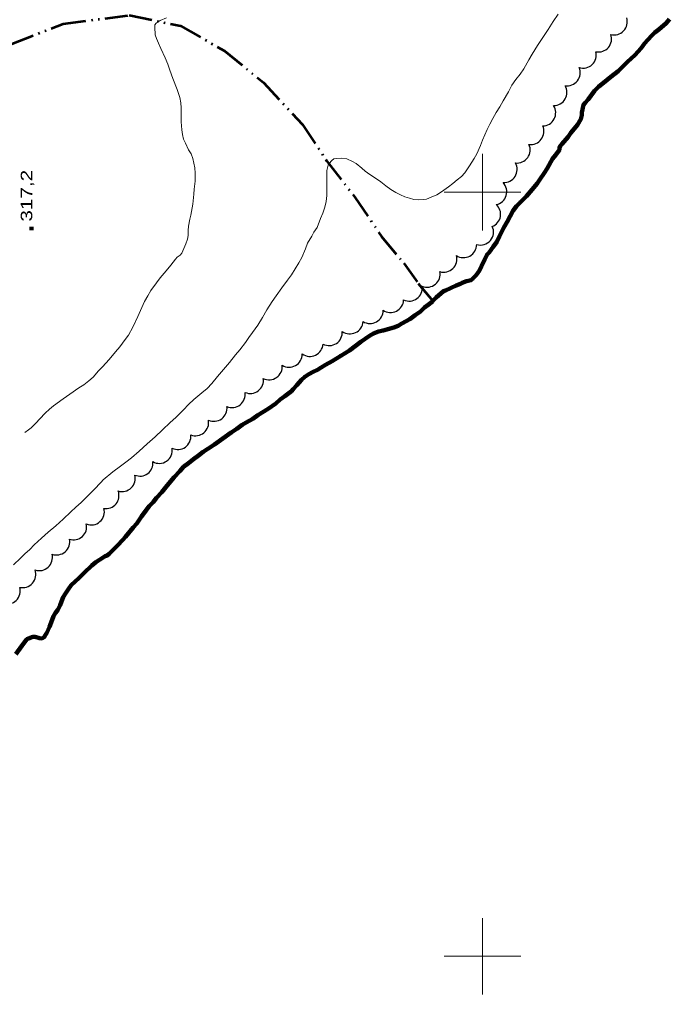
# Model space of a CAD drawing. Extents: x 240591 to 242335, y 5323482 to 5326937.
# Drawn here: x 241878.9 to 242048.9, y 5325390 to 5325645.2 of the extents above; entities that cross this region are included whole.
import ezdxf

# ---------------------------------------------------------------- set-up
doc = ezdxf.new("R2010")
doc.units = 0
doc.header["$LTSCALE"] = 1.2
doc.linetypes.add('DASH_DOUBLE_DOT', pattern=[9.2, 5, -1.2, 0.3, -1.2, 0.3, -1.2])
doc.linetypes.add('LONG_DASHED', pattern=[7.5, 6, -1.5])
for name, color, linetype, lineweight in [('2', 7, 'Continuous', 13), ('3', 7, 'Continuous', 140), ('4', 7, 'DASH_DOUBLE_DOT', 53), ('44', 7, 'Continuous', 25), ('61', 7, 'Continuous', 13)]:
    doc.layers.add(name, color=color, linetype=linetype, lineweight=lineweight)

msp = doc.modelspace()

# ---------------------------------------------------------------- linework, layer by layer
at = {"layer": '2', "linetype": 'LONG_DASHED'}
for points in [[(242019.8, 5325646.6), (242018.5, 5325644.7), (242017.2, 5325642.6), (242015.8, 5325640.5), (242014.4, 5325638.4), (242013, 5325636.1), (242012.1, 5325634.6), (242010.8, 5325632.3), (242009.8, 5325630.9), (242008.7, 5325629.5), (242007.7, 5325628), (242006.8, 5325626.3), (242005.4, 5325623.9), (242004.5, 5325622.3), (242003.6, 5325620.9), (242002.7, 5325619.3), (242001.9, 5325617.8), (242001.2, 5325616.4), (242000, 5325613.6), (241999.5, 5325612.2), (241998.5, 5325610), (241997.8, 5325608.8), (241996.6, 5325606.9), (241995.4, 5325605.1), (241994.5, 5325604.1), (241993.4, 5325603.2), (241992.2, 5325602.3), (241991.1, 5325601.4), (241989.3, 5325600.1), (241988, 5325599.3), (241986.6, 5325598.7), (241985.3, 5325598.2), (241984.6, 5325598.1), (241983.2, 5325598), (241982, 5325598.1), (241980.9, 5325598.4), (241979.7, 5325598.8), (241978.5, 5325599.3), (241977.3, 5325599.9), (241976, 5325600.7), (241974.7, 5325601.7), (241973.4, 5325602.7), (241972, 5325603.7), (241970.5, 5325604.6), (241969.3, 5325605.5), (241968.4, 5325606.3), (241966.9, 5325607.5), (241966, 5325608), (241964.5, 5325608.7), (241963.2, 5325608.9), (241961.8, 5325608.8), (241961.1, 5325608.7), (241960.6, 5325608.3), (241960.3, 5325608), (241959.6, 5325607.1), (241959.4, 5325606.4), (241959.3, 5325605.7), (241959.3, 5325604.9), (241959.3, 5325602.2), (241959.3, 5325599.1), (241959.1, 5325597.6), (241958.7, 5325596.1), (241958.2, 5325594.5), (241957.6, 5325593.1), (241956.7, 5325590.8), (241955.9, 5325589.5), (241955.3, 5325588.5), (241954.2, 5325586.7), (241953.7, 5325585.2), (241952.7, 5325582.9), (241951.9, 5325581.5), (241951, 5325579.9), (241950, 5325578.4), (241949, 5325577), (241947.5, 5325575), (241946, 5325572.9), (241945, 5325571.4), (241943.6, 5325569.2), (241942.4, 5325567.2), (241941.2, 5325565.2), (241939.8, 5325563.3), (241938.9, 5325562), (241938, 5325560.7), (241936.5, 5325558.7), (241935.4, 5325557.4), (241933.8, 5325555.4), (241932.2, 5325553.6), (241930.7, 5325551.8), (241929.2, 5325549.9), (241928, 5325548.6), (241926.6, 5325547.5), (241924.5, 5325545.7), (241923.1, 5325544.4), (241921.8, 5325543), (241919.8, 5325541), (241918.3, 5325539.7)], [(241917.3, 5325645.6), (241915.7, 5325644.9), (241914.6, 5325644.2), (241914.3, 5325643.8), (241914.3, 5325643.2), (241914.4, 5325641.2), (241914.7, 5325640.2), (241915.2, 5325639), (241915.8, 5325637.6), (241917, 5325635.2), (241917.7, 5325633.5), (241918.2, 5325631.9), (241919, 5325629.8), (241920.1, 5325626.9), (241920.8, 5325624.8), (241921.1, 5325623.4), (241921.2, 5325622.1), (241921.2, 5325621), (241921.2, 5325618.4), (241921.3, 5325616.3), (241921.5, 5325615.1), (241921.8, 5325613.9), (241922.3, 5325612.8), (241923.1, 5325611.1), (241923.8, 5325610), (241924.2, 5325608.8), (241924.5, 5325607.6), (241924.7, 5325606.4), (241924.8, 5325605), (241924.8, 5325602.9), (241924.6, 5325600.8), (241924.5, 5325599.5), (241924.2, 5325596.9), (241923.7, 5325594), (241923.4, 5325592.9), (241923.1, 5325591.1), (241923, 5325590), (241923, 5325588.7), (241922.8, 5325587.7), (241922.4, 5325586.5), (241921.3, 5325584), (241920.9, 5325583.5), (241920.1, 5325583), (241919.7, 5325582.5), (241918.5, 5325580.9), (241917.2, 5325579.4), (241915.7, 5325577.6), (241914.7, 5325576.3), (241913.2, 5325574.3), (241912.4, 5325572.9), (241911.6, 5325571.4), (241910.9, 5325569.8), (241909.8, 5325567.5), (241908.5, 5325564.7), (241907.4, 5325562.6), (241906.5, 5325561.4), (241905.1, 5325559.5), (241904, 5325558.2), (241902.3, 5325556.2), (241900.6, 5325554.3), (241899.5, 5325553.2), (241898.1, 5325551.6), (241897, 5325550.6), (241895.7, 5325549.6), (241894.4, 5325548.8), (241892, 5325547.1), (241890.3, 5325545.9), (241887.8, 5325544.1), (241886.7, 5325543.2), (241885.6, 5325542.2), (241884.2, 5325540.7), (241883.1, 5325539.5), (241881.9, 5325538.3), (241881.2, 5325537.8), (241880.3, 5325537.1)], [(241918.3, 5325539.7), (241916.3, 5325537.8), (241914.4, 5325536), (241912.3, 5325534.1), (241910.2, 5325532.2), (241908.2, 5325530.5), (241906.7, 5325529.3), (241905.3, 5325528.3), (241903.3, 5325526.8), (241900.8, 5325524.7), (241900.2, 5325524.1), (241898.3, 5325522.1), (241897, 5325520.8), (241895, 5325518.8), (241893.6, 5325517.6), (241892.3, 5325516.3), (241890.3, 5325514.4), (241888.4, 5325512.7), (241886.4, 5325511), (241884.6, 5325509.4), (241882.7, 5325507.7), (241881.6, 5325506.5), (241880.3, 5325505.3), (241879.1, 5325504.2), (241877.3, 5325502.5)]]:
    msp.add_lwpolyline(points, dxfattribs=at)
at = {"layer": '3'}
msp.add_line((241882, 5325590.1), (241882, 5325590.9), dxfattribs=at)
at = {"layer": '4'}
msp.add_lwpolyline([(241867, 5325634.7), (241876.9, 5325638.8), (241890.3, 5325644.1), (241907.6, 5325646.3), (241921, 5325643.5), (241932.5, 5325637), (241942.7, 5325628.7), (241952.9, 5325617.7), (241959.3, 5325608.1), (241966.6, 5325598.7), (241973.6, 5325588.4), (241979.4, 5325581.4), (241983.2, 5325576.1), (241987, 5325571.6)], dxfattribs=at)
at = {"layer": '4', "linetype": 'Continuous', "lineweight": 90}
for points in [[(242004.4, 5325588.5), (242005.6, 5325590.8), (242006.4, 5325592.2), (242007.2, 5325593.7), (242008, 5325595.2), (242008.9, 5325596.3), (242009.9, 5325597.4), (242011.5, 5325599), (242013, 5325600.7), (242014.3, 5325602.3), (242015, 5325603.3), (242016.1, 5325605), (242016.9, 5325606.2), (242018.3, 5325608.7), (242019.1, 5325609.7), (242020.1, 5325611.1), (242020.1, 5325611.6), (242020.4, 5325612.2), (242020.7, 5325612.6), (242022.4, 5325614.5), (242023.1, 5325615.5), (242024.8, 5325617.6), (242025.7, 5325619.1), (242026, 5325620.2), (242026, 5325620.9), (242026.4, 5325622.9), (242026.8, 5325623.4), (242027.6, 5325624.3), (242029.3, 5325626.5), (242030.4, 5325627.7), (242031.6, 5325628.6), (242033.6, 5325630.2), (242035.5, 5325631.7), (242036.7, 5325632.9), (242037.9, 5325634.1), (242039.8, 5325635.9), (242041.5, 5325637.7), (242042.4, 5325638.9), (242044.2, 5325640.9), (242045.1, 5325641.8), (242046.1, 5325642.6), (242048, 5325644.2), (242048.9, 5325645.3)], [(241987, 5325571.6), (241987.9, 5325572.4), (241989.8, 5325574.1), (241990.3, 5325574.3), (241993.1, 5325575.6), (241994.2, 5325576), (241994.7, 5325576.3), (241995.8, 5325576.7), (241997, 5325577), (241997.5, 5325577.4), (241998.3, 5325578.3), (241999.2, 5325579.5), (241999.7, 5325580.6), (242000.6, 5325582.5), (242001.2, 5325583.7), (242001.7, 5325584.2), (242002.8, 5325585.7), (242003.7, 5325587), (242004.4, 5325588.5)], [(241885.7, 5325484.1), (241886, 5325484.7), (241886.7, 5325486.2), (241886.9, 5325486.7), (241887.8, 5325489), (241888.3, 5325489.9), (241888.9, 5325490.7), (241889.5, 5325491.9), (241889.9, 5325492.9), (241890.3, 5325494), (241890.9, 5325495), (241891.6, 5325496), (241892.4, 5325497.1), (241893.4, 5325498.1), (241894.4, 5325499), (241895.8, 5325500.4), (241897.8, 5325502.3), (241898.8, 5325503.2), (241899.8, 5325503.8), (241901.3, 5325504.7), (241901.8, 5325504.9), (241902.3, 5325505.3), (241903.1, 5325506.1), (241904.5, 5325507.5), (241905.9, 5325509), (241906.6, 5325509.8), (241908.6, 5325512.2), (241909.6, 5325513.3), (241910.8, 5325515.1), (241912, 5325516.8), (241912.8, 5325517.8), (241913.8, 5325518.9), (241914.7, 5325520), (241916.1, 5325521.5), (241917.5, 5325523.2), (241919.3, 5325525.4), (241920.8, 5325527), (241921.8, 5325528.1), (241923.1, 5325529.1), (241924.4, 5325530.1), (241925.7, 5325531.1), (241926.9, 5325532), (241928.1, 5325532.8), (241929.9, 5325534), (241932.1, 5325535.5), (241934.2, 5325537.1), (241935.7, 5325538.1), (241937.1, 5325539.1), (241938.2, 5325539.7), (241939.9, 5325540.7), (241941.2, 5325541.6), (241943.9, 5325543.3), (241945.9, 5325544.7), (241947.1, 5325545.7), (241948.3, 5325546.6), (241950, 5325547.9), (241950.5, 5325548.4), (241951.4, 5325549.5), (241952.6, 5325550.9), (241953.5, 5325551.7), (241954.6, 5325552.4), (241955.7, 5325553), (241956.8, 5325553.5), (241957.8, 5325554.1), (241958.9, 5325554.8), (241960.7, 5325555.8), (241962.9, 5325557.2), (241965.2, 5325558.6), (241966.7, 5325559.7), (241968.2, 5325560.8), (241970.4, 5325562.4), (241971.5, 5325563), (241972.8, 5325563.5), (241974, 5325563.8), (241976.8, 5325564.6), (241977.9, 5325565), (241978.9, 5325565.6), (241981, 5325566.8), (241982.4, 5325567.8), (241983.8, 5325568.8), (241984.8, 5325569.8), (241985.8, 5325570.5), (241986.9, 5325571.4), (241987, 5325571.6)], [(241877.9, 5325479.1), (241879.5, 5325481.3), (241880.8, 5325483), (241881.2, 5325483.2), (241882.4, 5325483.6), (241883, 5325483.6), (241884.1, 5325483.3), (241884.7, 5325483.2), (241885.3, 5325483.5), (241885.7, 5325484.1)]]:
    msp.add_lwpolyline(points, dxfattribs=at)
at = {"layer": '44'}
for centre, radius, start, end in [((242015.688, 5325620.791), 3.451, 270.85949, 32.78332), ((242012.604, 5325615.928), 3.439, 262.24005, 24.24873), ((242009.022, 5325611.066), 3.441, 263.12559, 25.00176), ((242005.571, 5325605.975), 3.47, 267.00155, 28.86753), ((242002.896, 5325600.139), 3.442, 281.80664, 43.55352), ((241999.46, 5325589.58), 3.417, 253.16644, 25.80028), ((241970.554, 5325569.064), 3.436, 238.32048, 0.43654), ((241965.313, 5325566.361), 3.444, 234.42798, 356.31868), ((241959.867, 5325563.301), 3.453, 242.44359, 4.3046), ((241954.833, 5325560.461), 3.444, 234.42798, 356.31868), ((241949.386, 5325557.629), 3.444, 238.56828, 0.52031), ((241939.242, 5325550.758), 3.443, 246.51471, 8.21587), ((241934.469, 5325547.071), 3.442, 247.10529, 8.84524), ((241910.381, 5325529.099), 3.412, 246.48239, 6.36351), ((241897.651, 5325516.323), 3.42, 247.63538, 15.45276), ((241888.561, 5325508.504), 3.462, 250.06072, 11.7585)]:
    msp.add_arc(centre, radius, start, end, dxfattribs=at)
for centre, major_axis, ratio, start_param, end_param in [((242034.411, 5325644.619), (2.381, -2.488), 0.998099, 5.2658225, 7.3866322), ((242030.323, 5325640.13), (2.614, -2.232), 0.99679, 5.2173156, 7.3363146), ((242026.308, 5325635.905), (1.962, -2.829), 0.999829, 5.3735513, 7.5016558), ((242022.108, 5325631.281), (0.454, 3.413), 0.999995, 3.1170206, 5.2438919), ((242018.626, 5325626.101), (2.894, -1.866), 0.998835, 5.2742909, 7.4000395), ((242001.317, 5325594.234), (0.812, 3.314), 0.999985, 3.7492134, 5.7903534), ((241995, 5325586.335), (1.673, -3.044), 0.998778, 5.2177689, 7.3447185), ((241989.827, 5325582.501), (2.288, -2.577), 0.998493, 5.2687292, 7.3929314), ((241985.472, 5325578.57), (2.186, -2.652), 0.999911, 5.220851, 7.349132), ((241980.794, 5325574.941), (1.364, 3.172), 0.999995, 3.1194628, 5.2428584), ((241975.917, 5325571.947), (1.196, -3.233), 0.999685, 5.3354522, 7.4570012), ((241944.16, 5325554.349), (1.97, -2.828), 0.999978, 5.2213151, 7.3447923), ((241929.718, 5325543.469), (1.76, -2.956), 0.999596, 5.3178163, 7.4429343), ((241924.902, 5325539.692), (2.221, -2.64), 0.999862, 5.2185929, 7.3434773), ((241920.252, 5325536.088), (2.014, -2.793), 0.998209, 5.2151731, 7.341243), ((241915.418, 5325532.427), (1.942, -2.8), 0.999801, 5.1564269, 7.410588), ((241905.679, 5325525.096), (2.405, -2.483), 0.998922, 5.2199998, 7.3408198), ((241901.486, 5325520.588), (2.725, -2.056), 0.999687, 5.1997004, 7.2896005), ((241893.054, 5325512.406), (2.27, -2.512), 0.998152, 5.2150941, 7.3449411), ((241884.015, 5325504.408), (2.364, -2.538), 0.999995, 5.2180908, 7.3494943), ((241879.67, 5325499.956), (2.284, -2.61), 0.999767, 5.3461428, 7.4745711), ((241875.574, 5325495.63), (2.443, -2.472), 0.999951, 5.2227278, 7.3485388)]:
    msp.add_ellipse(centre, major_axis=major_axis, ratio=ratio, start_param=start_param, end_param=end_param, dxfattribs=at)
at = {"layer": '61'}
for points in [[(242000, 5325610), (242000, 5325600), (242000, 5325590)], [(241990, 5325600), (242000, 5325600), (242010, 5325600)], [(242000, 5325410), (242000, 5325400), (242000, 5325390)], [(241990, 5325400), (242000, 5325400), (242010, 5325400)]]:
    msp.add_lwpolyline(points, dxfattribs=at)

# ---------------------------------------------------------------- texts
at = {"layer": '3', "width": 1.35}
msp.add_text('317,2', height=3, rotation=90, dxfattribs=at).set_placement((241882.2, 5325592.3))

doc.saveas('drawing.dxf')
